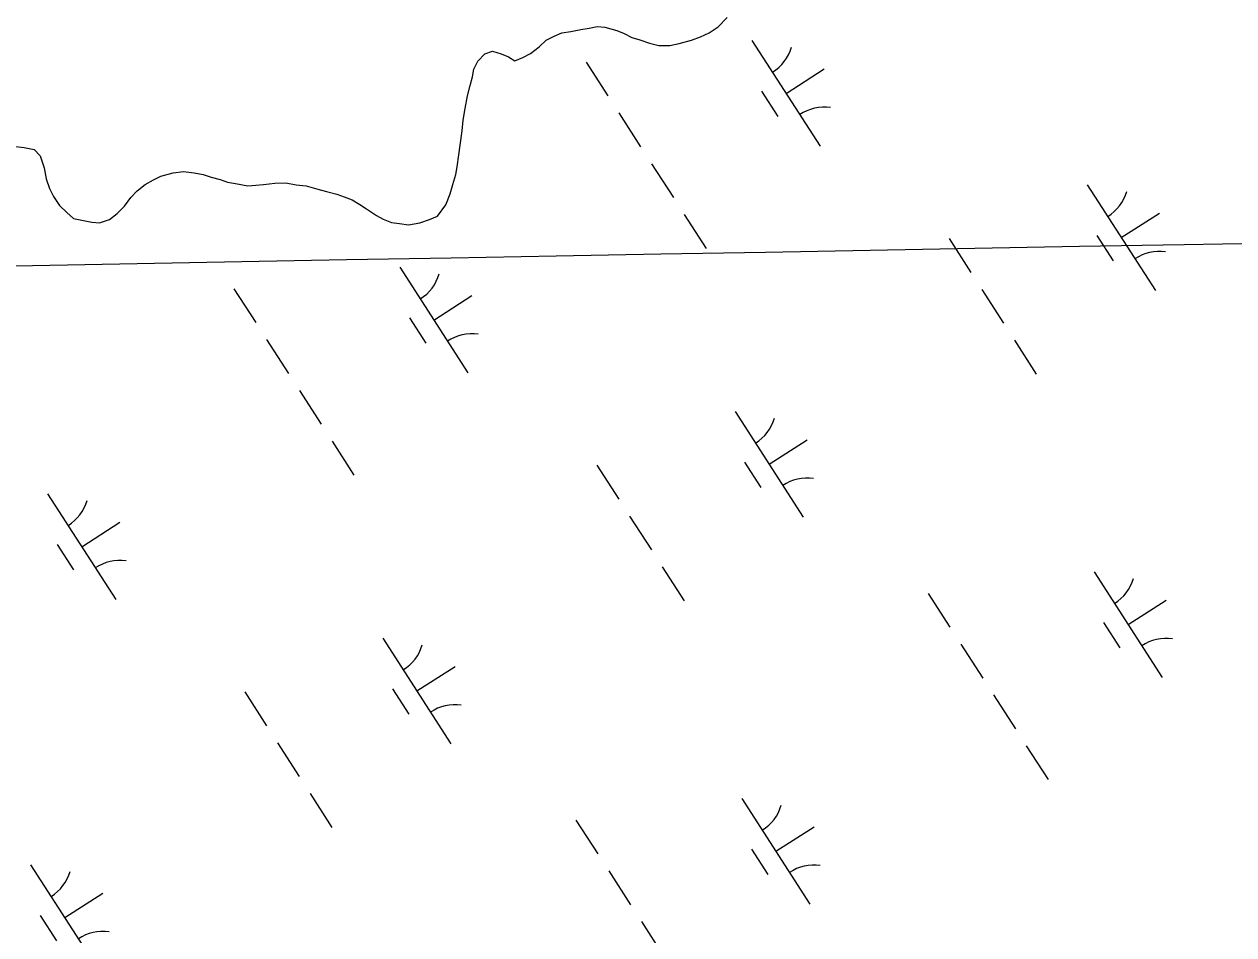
# Model space of a CAD drawing. Extents: x 3937982 to 3958556, y 219448 to 241894.
# Drawn here: x 3946698.6 to 3947179, y 230059.9 to 230421.6 of the extents above; entities that cross this region are included whole.
import ezdxf

# ---------------------------------------------------------------- set-up
doc = ezdxf.new("R2010")
doc.units = 0
for name, color, linetype in [('V-GRID-MAJR', 7, 'Continuous'), ('V-TOPO-SHOR', 7, 'Continuous'), ('V-WETL-SWMP', 7, 'Continuous')]:
    doc.layers.add(name, color=color, linetype=linetype)

msp = doc.modelspace()

# ---------------------------------------------------------------- linework, layer by layer
at = {"layer": 'V-GRID-MAJR'}
msp.add_spline([(3944087.88, 230278.368), (3946078.329, 230314.506), (3951399.696, 230411.652), (3955204.154, 230481.575)], degree=3, dxfattribs=at)
at = {"layer": 'V-TOPO-SHOR'}
for points in [[(3946859.561, 230344.101), (3946862.667, 230345.432), (3946866.002, 230349.884), (3946867.775, 230354.32), (3946868.779, 230357.972), (3946870.038, 230361.883), (3946870.528, 230365.007), (3946871.261, 230369.694), (3946871.74, 230373.598), (3946872.463, 230379.324), (3946872.94, 230383.488), (3946873.671, 230388.176), (3946874.663, 230393.124), (3946875.66, 230397.293), (3946876.665, 230400.683), (3946877.153, 230403.808), (3946878.681, 230406.943), (3946881.511, 230409.831), (3946884.62, 230410.902), (3946888.009, 230409.897), (3946890.883, 230408.627), (3946893.498, 230407.093), (3946896.603, 230408.424), (3946899.708, 230410.015), (3946903.058, 230412.647), (3946905.892, 230415.277), (3946908.995, 230416.868), (3946912.102, 230418.199), (3946915.735, 230418.756), (3946919.626, 230419.576), (3946922.999, 230420.128), (3946926.114, 230420.679), (3946929.236, 230420.452), (3946933.928, 230419.201), (3946936.801, 230417.929), (3946939.934, 230416.401), (3946943.066, 230415.393), (3946946.977, 230414.134), (3946950.627, 230413.13), (3946955.044, 230413.176), (3946958.676, 230413.991), (3946963.601, 230415.34), (3946967.228, 230416.678), (3946970.591, 230418.271), (3946974.206, 230420.647), (3946977.808, 230424.323)], [(3946695.235, 230373.11), (3946698.619, 230372.625), (3946702.526, 230371.886), (3946704.892, 230369.309), (3946706.499, 230364.646), (3946707.323, 230360.237), (3946708.662, 230356.35), (3946710.253, 230353.247), (3946712.631, 230349.63), (3946715.519, 230346.802), (3946718.14, 230344.488), (3946721.527, 230343.742), (3946725.435, 230343.003), (3946728.556, 230342.773), (3946732.441, 230344.113), (3946735.538, 230346.484), (3946738.368, 230349.372), (3946740.932, 230352.778), (3946743.507, 230355.403), (3946746.599, 230358.033), (3946749.96, 230359.887), (3946752.807, 230361.216), (3946757.732, 230362.565), (3946761.885, 230363.129), (3946766.049, 230362.649), (3946769.696, 230361.908), (3946772.826, 230360.898), (3946776.475, 230359.897), (3946779.345, 230358.885), (3946782.47, 230358.398), (3946787.418, 230357.406), (3946790.535, 230357.699), (3946793.652, 230357.99), (3946798.065, 230358.555), (3946802.485, 230358.598), (3946806.651, 230357.861), (3946810.554, 230357.382), (3946815.246, 230356.128), (3946818.635, 230355.125), (3946822.805, 230354.126), (3946825.674, 230353.116), (3946828.808, 230351.846), (3946831.945, 230350.058), (3946834.563, 230348.266), (3946838.489, 230345.706), (3946841.104, 230344.172), (3946844.496, 230342.907), (3946847.621, 230342.419), (3946851.264, 230341.936), (3946855.676, 230342.761), (3946859.561, 230344.101)]]:
    msp.add_lwpolyline(points, dxfattribs=at)
at = {"layer": 'V-WETL-SWMP'}
for p, q in [((3946974.206, 230420.647), (3946977.808, 230424.323)), ((3946905.892, 230415.277), (3946908.996, 230416.868)), ((3946908.996, 230416.868), (3946912.102, 230418.199)), ((3946912.102, 230418.199), (3946915.735, 230418.756)), ((3946915.735, 230418.756), (3946919.626, 230419.575)), ((3946919.626, 230419.575), (3946923, 230420.129)), ((3946923, 230420.129), (3946926.114, 230420.68)), ((3946926.114, 230420.68), (3946929.236, 230420.452)), ((3946929.236, 230420.452), (3946933.928, 230419.2)), ((3946933.928, 230419.2), (3946936.8, 230417.929)), ((3946936.8, 230417.929), (3946939.935, 230416.401)), ((3946967.228, 230416.677), (3946970.591, 230418.271)), ((3946970.591, 230418.271), (3946974.206, 230420.647)), ((3946899.707, 230410.015), (3946903.059, 230412.648)), ((3946903.059, 230412.648), (3946905.892, 230415.277)), ((3946939.935, 230416.401), (3946943.065, 230415.393)), ((3946943.065, 230415.393), (3946946.977, 230414.133)), ((3946946.977, 230414.133), (3946950.626, 230413.13)), ((3946950.626, 230413.13), (3946955.045, 230413.175)), ((3946955.045, 230413.175), (3946958.676, 230413.991)), ((3946958.676, 230413.991), (3946963.602, 230415.341)), ((3946963.602, 230415.341), (3946967.228, 230416.677)), ((3946987.623, 230415.178), (3947014.686, 230373.135)), ((3946878.681, 230406.943), (3946881.511, 230409.831)), ((3946881.511, 230409.831), (3946884.62, 230410.902)), ((3946884.62, 230410.902), (3946888.01, 230409.897)), ((3946888.01, 230409.897), (3946890.882, 230408.626)), ((3946890.882, 230408.626), (3946893.497, 230407.093)), ((3946893.497, 230407.093), (3946896.603, 230408.424)), ((3946896.603, 230408.424), (3946899.707, 230410.015)), ((3946876.665, 230400.683), (3946877.153, 230403.808)), ((3946877.153, 230403.808), (3946878.681, 230406.943)), ((3946921.758, 230406.583), (3946930.418, 230393.129)), ((3947001.154, 230394.157), (3947016.29, 230403.899)), ((3946875.659, 230397.294), (3946876.665, 230400.683)), ((3946873.672, 230388.175), (3946874.662, 230393.124)), ((3946874.662, 230393.124), (3946875.659, 230397.294)), ((3946991.419, 230395.026), (3946997.914, 230384.935)), ((3946872.94, 230383.488), (3946873.672, 230388.175)), ((3946872.462, 230379.324), (3946872.94, 230383.488)), ((3946934.748, 230386.403), (3946943.408, 230372.949)), ((3946871.74, 230373.598), (3946872.462, 230379.324)), ((3946871.26, 230369.694), (3946871.74, 230373.598)), ((3946695.235, 230373.111), (3946698.619, 230372.625)), ((3946698.619, 230372.625), (3946702.526, 230371.885)), ((3946702.526, 230371.885), (3946704.892, 230369.31)), ((3946704.892, 230369.31), (3946706.499, 230364.647)), ((3946870.527, 230365.007), (3946871.26, 230369.694)), ((3946706.499, 230364.647), (3946707.323, 230360.236)), ((3946870.039, 230361.883), (3946870.527, 230365.007)), ((3946947.738, 230366.222), (3946956.398, 230352.768)), ((3946707.323, 230360.236), (3946708.662, 230356.35)), ((3946746.599, 230358.034), (3946749.96, 230359.887)), ((3946749.96, 230359.887), (3946752.806, 230361.216)), ((3946752.806, 230361.216), (3946757.731, 230362.566)), ((3946757.731, 230362.566), (3946761.885, 230363.128)), ((3946761.885, 230363.128), (3946766.049, 230362.65)), ((3946766.049, 230362.65), (3946769.696, 230361.907)), ((3946769.696, 230361.907), (3946772.825, 230360.899)), ((3946772.825, 230360.899), (3946776.475, 230359.896)), ((3946776.475, 230359.896), (3946779.345, 230358.885)), ((3946868.779, 230357.971), (3946870.039, 230361.883)), ((3946708.662, 230356.35), (3946710.254, 230353.247)), ((3946740.933, 230352.777), (3946743.506, 230355.403)), ((3946743.506, 230355.403), (3946746.599, 230358.034)), ((3946779.345, 230358.885), (3946782.469, 230358.397)), ((3946782.469, 230358.397), (3946787.418, 230357.407)), ((3946787.418, 230357.407), (3946790.535, 230357.699)), ((3946790.535, 230357.699), (3946793.651, 230357.99)), ((3946793.651, 230357.99), (3946798.065, 230358.555)), ((3946798.065, 230358.555), (3946802.484, 230358.599)), ((3946802.484, 230358.599), (3946806.65, 230357.862)), ((3946806.65, 230357.862), (3946810.555, 230357.381)), ((3946810.555, 230357.381), (3946815.246, 230356.129)), ((3946815.246, 230356.129), (3946818.636, 230355.124)), ((3946818.636, 230355.124), (3946822.805, 230354.126)), ((3946866.001, 230349.884), (3946867.776, 230354.321)), ((3946867.776, 230354.321), (3946868.779, 230357.971)), ((3947120.752, 230357.88), (3947147.815, 230315.836)), ((3946710.254, 230353.247), (3946712.63, 230349.631)), ((3946712.63, 230349.631), (3946715.518, 230346.801)), ((3946738.368, 230349.372), (3946740.933, 230352.777)), ((3946822.805, 230354.126), (3946825.675, 230353.115)), ((3946825.675, 230353.115), (3946828.808, 230351.847)), ((3946828.808, 230351.847), (3946831.945, 230350.059)), ((3946831.945, 230350.059), (3946834.563, 230348.266)), ((3946862.667, 230345.431), (3946866.001, 230349.884)), ((3946715.518, 230346.801), (3946718.141, 230344.488)), ((3946732.442, 230344.113), (3946735.538, 230346.484)), ((3946735.538, 230346.484), (3946738.368, 230349.372)), ((3946834.563, 230348.266), (3946838.488, 230345.706)), ((3946838.488, 230345.706), (3946841.103, 230344.173)), ((3946859.561, 230344.1), (3946862.667, 230345.431)), ((3946960.728, 230346.041), (3946969.388, 230332.587)), ((3947134.284, 230336.858), (3947149.419, 230346.6)), ((3946718.141, 230344.488), (3946721.528, 230343.742)), ((3946721.528, 230343.742), (3946725.435, 230343.002)), ((3946725.435, 230343.002), (3946728.556, 230342.774)), ((3946728.556, 230342.774), (3946732.442, 230344.113)), ((3946841.103, 230344.173), (3946844.495, 230342.907)), ((3946844.495, 230342.907), (3946847.62, 230342.419)), ((3946847.62, 230342.419), (3946851.264, 230341.936)), ((3946851.264, 230341.936), (3946855.675, 230342.761)), ((3946855.675, 230342.761), (3946859.561, 230344.1)), ((3947065.886, 230336.483), (3947074.546, 230323.029)), ((3947124.548, 230337.727), (3947131.043, 230327.637)), ((3946847.756, 230325.149), (3946874.818, 230283.106)), ((3946781.891, 230316.554), (3946790.551, 230303.1)), ((3947078.876, 230316.302), (3947087.536, 230302.848)), ((3946861.287, 230304.127), (3946876.423, 230313.87)), ((3946851.552, 230304.996), (3946858.047, 230294.906)), ((3946794.881, 230296.373), (3946803.541, 230282.919)), ((3947091.866, 230296.121), (3947100.526, 230282.667)), ((3946807.871, 230276.192), (3946816.531, 230262.738)), ((3946980.885, 230267.85), (3947007.948, 230225.807)), ((3946820.861, 230256.012), (3946829.521, 230242.558)), ((3946994.416, 230246.829), (3947009.552, 230256.571)), ((3946926.019, 230246.453), (3946934.679, 230232.999)), ((3946984.681, 230247.698), (3946991.176, 230237.607)), ((3946707.889, 230235.119), (3946734.951, 230193.076)), ((3946939.009, 230226.272), (3946947.669, 230212.818)), ((3946721.42, 230214.098), (3946736.555, 230223.84)), ((3946711.685, 230214.967), (3946718.18, 230204.876)), ((3946951.999, 230206.092), (3946960.659, 230192.638)), ((3947123.451, 230204.16), (3947150.513, 230162.117)), ((3947057.586, 230195.565), (3947066.246, 230182.111)), ((3947136.982, 230183.138), (3947152.118, 230192.881)), ((3947127.247, 230184.008), (3947133.742, 230173.917)), ((3946841.018, 230177.821), (3946868.08, 230135.777)), ((3947070.576, 230175.384), (3947079.236, 230161.93)), ((3946854.549, 230156.799), (3946869.685, 230166.541)), ((3946844.814, 230157.668), (3946851.309, 230147.578)), ((3946786.152, 230156.424), (3946794.812, 230142.97)), ((3947083.566, 230155.204), (3947092.226, 230141.75)), ((3946799.142, 230136.243), (3946807.802, 230122.789)), ((3947096.556, 230135.023), (3947105.216, 230121.569)), ((3946812.132, 230116.062), (3946820.792, 230102.608)), ((3946983.584, 230114.13), (3947010.646, 230072.087)), ((3946917.719, 230105.536), (3946926.379, 230092.082)), ((3946997.115, 230093.109), (3947012.251, 230102.851)), ((3946987.38, 230093.978), (3946993.875, 230083.888)), ((3946701.151, 230087.791), (3946728.213, 230045.748)), ((3946930.709, 230085.355), (3946939.369, 230071.901)), ((3946714.682, 230066.77), (3946729.817, 230076.512)), ((3946704.947, 230067.639), (3946711.442, 230057.548)), ((3946943.699, 230065.174), (3946952.359, 230051.72))]:
    msp.add_line(p, q, dxfattribs=at)
for centre, start, end in [((3946986.404, 230417.511), 301.99668, 343.54034), ((3947016.304, 230371.059), 81.99668, 123.54034), ((3947119.533, 230360.212), 301.99668, 343.54034), ((3947149.433, 230313.761), 81.99668, 123.54034), ((3946846.537, 230327.482), 301.99668, 343.54034), ((3946876.437, 230281.03), 81.99668, 123.54034), ((3946979.666, 230270.183), 301.99668, 343.54034), ((3947009.566, 230223.731), 81.99668, 123.54034), ((3946706.669, 230237.452), 301.99668, 343.54034), ((3946736.57, 230191), 81.99668, 123.54034), ((3947122.232, 230206.493), 301.99668, 343.54034), ((3947152.132, 230160.041), 81.99668, 123.54034), ((3946839.799, 230180.153), 301.99668, 343.54034), ((3946869.699, 230133.702), 81.99668, 123.54034), ((3946982.365, 230116.463), 301.99668, 343.54034), ((3947012.265, 230070.011), 81.99668, 123.54034), ((3946699.931, 230090.124), 301.99668, 343.54034), ((3946729.831, 230043.672), 81.99668, 123.54034)]:
    msp.add_arc(centre, 17.623, start, end, dxfattribs=at)

doc.saveas('drawing.dxf')
